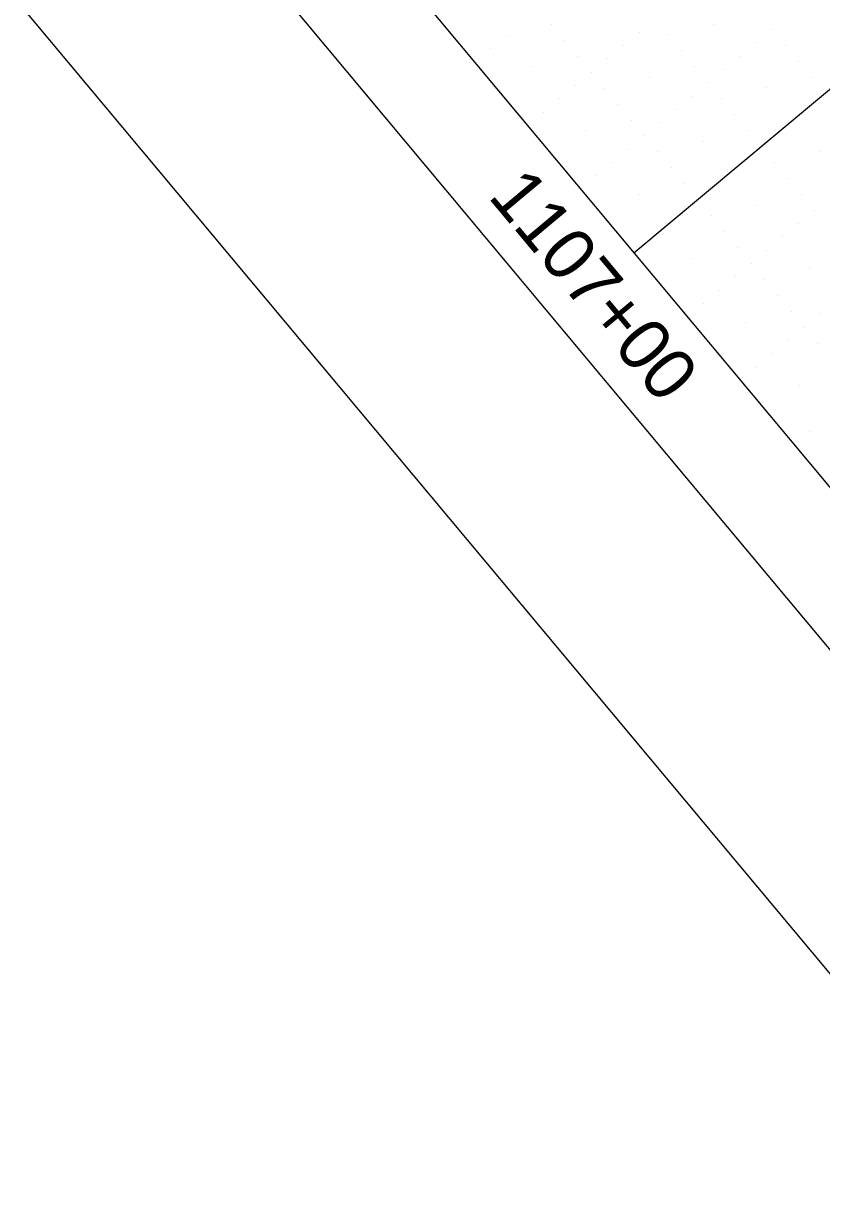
# Model space of a CAD drawing. Extents: x 2042995 to 2043795, y 305365 to 306249.
# Drawn here: x 2043268 to 2043306.5, y 305583.2 to 305639.7 of the extents above; entities that cross this region are included whole.
import ezdxf

# ---------------------------------------------------------------- set-up
doc = ezdxf.new("R2010")
doc.units = 0
for name, color, linetype in [('BR_BORDER LINES', 7, 'Continuous'), ('BR_CONCRETE', 7, 'Continuous'), ('BR_GRID DOTS', 7, 'Continuous'), ('BR_GRID LINES', 7, 'Continuous'), ('BR_TEXT', 7, 'Continuous'), ('RD_SHT_IplotShp', 7, 'Continuous')]:
    doc.layers.add(name, color=color, linetype=linetype)

msp = doc.modelspace()

# ---------------------------------------------------------------- linework, layer by layer
at = {"layer": 'BR_BORDER LINES'}
for p, q in [((2043026.498, 305945.211), (2043458.121, 305428.416)), ((2043041.019, 305935.624), (2043355.122, 305559.54))]:
    msp.add_line(p, q, dxfattribs=at)
at = {"layer": 'BR_CONCRETE'}
msp.add_spline([(2043139.109, 306017.548), (2043148.199, 306007.16), (2043160.233, 305993.368), (2043172.245, 305979.557), (2043184.234, 305965.727), (2043196.201, 305951.879), (2043208.145, 305938.012), (2043220.067, 305924.126), (2043231.966, 305910.221), (2043243.843, 305896.297), (2043255.698, 305882.355), (2043267.529, 305868.394), (2043279.339, 305854.414), (2043291.126, 305840.415), (2043302.89, 305826.398), (2043314.632, 305812.361), (2043326.352, 305798.306), (2043338.049, 305784.233), (2043349.724, 305770.14), (2043361.376, 305756.029), (2043373.005, 305741.899), (2043384.613, 305727.75), (2043396.197, 305713.582), (2043407.76, 305699.396), (2043419.299, 305685.191), (2043430.817, 305670.967), (2043442.311, 305656.724), (2043453.784, 305642.463), (2043465.234, 305628.182), (2043476.661, 305613.883), (2043488.066, 305599.566), (2043499.448, 305585.229), (2043510.808, 305570.874), (2043522.146, 305556.5), (2043533.461, 305542.107), (2043544.753, 305527.695), (2043547.219, 305524.543)], degree=3, dxfattribs=at)
at = {"layer": 'BR_GRID DOTS'}
for p, q in [((2043293.448, 305639.623), (2043293.448, 305639.623)), ((2043301.258, 305639.632), (2043301.258, 305639.632)), ((2043304.076, 305639.379), (2043304.076, 305639.379)), ((2043291.272, 305639.109), (2043291.272, 305639.109)), ((2043294.089, 305638.856), (2043294.089, 305638.856)), ((2043297.674, 305639.244), (2043297.674, 305639.244)), ((2043299.082, 305639.117), (2043299.082, 305639.117)), ((2043303.308, 305638.738), (2043303.308, 305638.738)), ((2043290.505, 305638.468), (2043290.505, 305638.468)), ((2043296.906, 305638.603), (2043296.906, 305638.603)), ((2043299.723, 305638.35), (2043299.723, 305638.35)), ((2043304.717, 305638.611), (2043304.717, 305638.611)), ((2043294.73, 305638.088), (2043294.73, 305638.088)), ((2043296.139, 305637.962), (2043296.139, 305637.962)), ((2043300.364, 305637.582), (2043300.364, 305637.582)), ((2043302.54, 305638.097), (2043302.54, 305638.097)), ((2043305.358, 305637.844), (2043305.358, 305637.844)), ((2043292.554, 305637.574), (2043292.554, 305637.574)), ((2043295.371, 305637.321), (2043295.371, 305637.321)), ((2043298.188, 305637.068), (2043298.188, 305637.068)), ((2043301.773, 305637.456), (2043301.773, 305637.456)), ((2043305.999, 305637.076), (2043305.999, 305637.076)), ((2043294.604, 305636.68), (2043294.604, 305636.68)), ((2043296.012, 305636.553), (2043296.012, 305636.553)), ((2043301.005, 305636.815), (2043301.005, 305636.815)), ((2043303.823, 305636.562), (2043303.823, 305636.562)), ((2043293.836, 305636.039), (2043293.836, 305636.039)), ((2043300.238, 305636.174), (2043300.238, 305636.174)), ((2043301.646, 305636.047), (2043301.646, 305636.047)), ((2043293.069, 305635.398), (2043293.069, 305635.398)), ((2043296.653, 305635.786), (2043296.653, 305635.786)), ((2043299.47, 305635.533), (2043299.47, 305635.533)), ((2043297.294, 305635.018), (2043297.294, 305635.018)), ((2043298.703, 305634.892), (2043298.703, 305634.892)), ((2043302.287, 305635.28), (2043302.287, 305635.28)), ((2043295.118, 305634.504), (2043295.118, 305634.504)), ((2043297.935, 305634.251), (2043297.935, 305634.251)), ((2043302.929, 305634.512), (2043302.929, 305634.512)), ((2043300.752, 305633.998), (2043300.752, 305633.998)), ((2043297.168, 305633.61), (2043297.168, 305633.61)), ((2043298.576, 305633.483), (2043298.576, 305633.483)), ((2043306.387, 305633.492), (2043306.387, 305633.492)), ((2043296.4, 305632.969), (2043296.4, 305632.969)), ((2043299.217, 305632.716), (2043299.217, 305632.716)), ((2043304.211, 305632.977), (2043304.211, 305632.977)), ((2043295.633, 305632.328), (2043295.633, 305632.328)), ((2043299.858, 305631.948), (2043299.858, 305631.948)), ((2043304.852, 305632.21), (2043304.852, 305632.21)), ((2043297.682, 305631.434), (2043297.682, 305631.434)), ((2043305.493, 305631.442), (2043305.493, 305631.442)), ((2043303.317, 305630.928), (2043303.317, 305630.928)), ((2043301.14, 305630.413), (2043301.14, 305630.413)), ((2043306.134, 305630.675), (2043306.134, 305630.675)), ((2043305.366, 305630.034), (2043305.366, 305630.034)), ((2043301.782, 305629.646), (2043301.782, 305629.646)), ((2043304.599, 305629.393), (2043304.599, 305629.393)), ((2043302.423, 305628.878), (2043302.423, 305628.878)), ((2043303.831, 305628.752), (2043303.831, 305628.752)), ((2043300.246, 305628.364), (2043300.246, 305628.364)), ((2043303.064, 305628.111), (2043303.064, 305628.111)), ((2043302.296, 305627.47), (2043302.296, 305627.47)), ((2043305.881, 305627.858), (2043305.881, 305627.858)), ((2043303.705, 305627.343), (2043303.705, 305627.343)), ((2043301.529, 305626.829), (2043301.529, 305626.829)), ((2043304.346, 305626.576), (2043304.346, 305626.576)), ((2043300.761, 305626.188), (2043300.761, 305626.188)), ((2043304.987, 305625.808), (2043304.987, 305625.808)), ((2043302.811, 305625.294), (2043302.811, 305625.294)), ((2043306.395, 305625.682), (2043306.395, 305625.682)), ((2043305.628, 305625.041), (2043305.628, 305625.041)), ((2043304.86, 305624.399), (2043304.86, 305624.399)), ((2043306.269, 305624.273), (2043306.269, 305624.273)), ((2043304.093, 305623.758), (2043304.093, 305623.758)), ((2043303.325, 305623.117), (2043303.325, 305623.117)), ((2043305.375, 305622.223), (2043305.375, 305622.223)), ((2043305.889, 305620.047), (2043305.889, 305620.047))]:
    msp.add_line(p, q, dxfattribs=at)
at = {"layer": 'BR_GRID LINES'}
msp.add_line((2043450.933, 305756.822), (2043297.429, 305628.617), dxfattribs=at)
at = {"layer": 'RD_SHT_IplotShp'}
msp.add_lwpolyline([(2043333.027, 306248.995), (2043794.566, 305696.382), (2043456.858, 305414.33), (2042995.319, 305966.944)], close=True, dxfattribs=at)

# ---------------------------------------------------------------- texts
at = {"layer": 'BR_TEXT'}
for s, height, p in [('SECTION ALONG L US 17A  US 21', 8.12508, (2043221.449, 305763.122)), ('1107+00', 2.5, (2043290.36, 305631.33))]:
    msp.add_text(s, height=height, rotation=309.8684, dxfattribs=at).set_placement(p)

doc.saveas('drawing.dxf')
